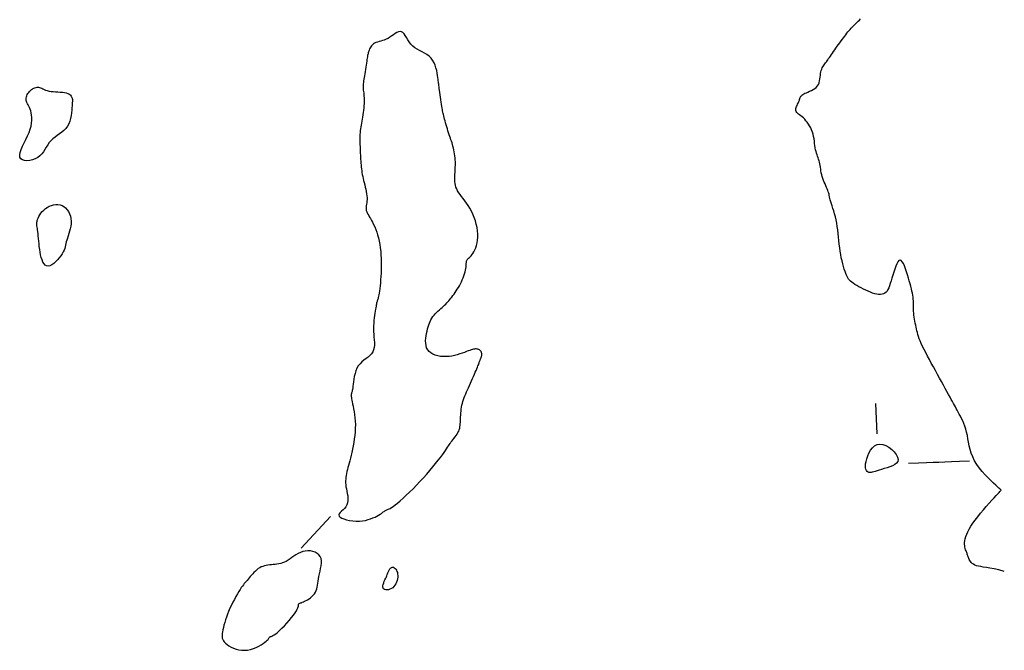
# Model space of a CAD drawing. Header units: millimetres. Extents: x 32690613 to 32693367, y 5343692 to 5344708.
# Tile 993 of 1009: x 32693333 to 32693366, y 5344541 to 5344561. Entities that reach past the tile are written whole.
import ezdxf

# ---------------------------------------------------------------- set-up
doc = ezdxf.new("R2010")
doc.units = ezdxf.units.MM
doc.header["$LTSCALE"] = 20
doc.layers.add('02-DGM_HL_491.00', color=62, linetype='Continuous')
doc.layers.add('02-DGM_HL_491.50', color=72, linetype='Continuous')

msp = doc.modelspace()

# ---------------------------------------------------------------- linework, layer by layer
at = {"layer": '02-DGM_HL_491.00', "elevation": 491, "flags": 128}
for points in [[(32693348.163, 5344553.836), (32693348.195, 5344553.888), (32693348.225, 5344553.95), (32693348.254, 5344554.019), (32693348.279, 5344554.096), (32693348.3, 5344554.179), (32693348.315, 5344554.27), (32693348.323, 5344554.366), (32693348.323, 5344554.467), (32693348.315, 5344554.574), (32693348.298, 5344554.683), (32693348.273, 5344554.794), (32693348.242, 5344554.906), (32693348.205, 5344555.015), (32693348.162, 5344555.122), (32693348.115, 5344555.224), (32693348.064, 5344555.319), (32693348.01, 5344555.407), (32693347.954, 5344555.488), (32693347.898, 5344555.563), (32693347.843, 5344555.634), (32693347.79, 5344555.7), (32693347.741, 5344555.764), (32693347.698, 5344555.826), (32693347.66, 5344555.887), (32693347.63, 5344555.948), (32693347.607, 5344556.01), (32693347.591, 5344556.071), (32693347.579, 5344556.133), (32693347.572, 5344556.193), (32693347.569, 5344556.254), (32693347.568, 5344556.313), (32693347.57, 5344556.372), (32693347.573, 5344556.43), (32693347.576, 5344556.487), (32693347.58, 5344556.543), (32693347.583, 5344556.6), (32693347.586, 5344556.658), (32693347.588, 5344556.716), (32693347.589, 5344556.776), (32693347.587, 5344556.837), (32693347.584, 5344556.901), (32693347.578, 5344556.966), (32693347.57, 5344557.031), (32693347.561, 5344557.097), (32693347.55, 5344557.162), (32693347.537, 5344557.226), (32693347.524, 5344557.288), (32693347.509, 5344557.348), (32693347.493, 5344557.404), (32693347.477, 5344557.458), (32693347.46, 5344557.511), (32693347.442, 5344557.563), (32693347.423, 5344557.616), (32693347.404, 5344557.67), (32693347.385, 5344557.726), (32693347.365, 5344557.786), (32693347.345, 5344557.85), (32693347.326, 5344557.916), (32693347.306, 5344557.984), (32693347.287, 5344558.052), (32693347.269, 5344558.119), (32693347.252, 5344558.183), (32693347.236, 5344558.242), (32693347.222, 5344558.296), (32693347.209, 5344558.344), (32693347.198, 5344558.386), (32693347.188, 5344558.426), (32693347.179, 5344558.465), (32693347.17, 5344558.505), (32693347.162, 5344558.55), (32693347.153, 5344558.599), (32693347.143, 5344558.657), (32693347.133, 5344558.724), (32693347.122, 5344558.797), (32693347.11, 5344558.876), (32693347.098, 5344558.957), (32693347.087, 5344559.037), (32693347.077, 5344559.113), (32693347.067, 5344559.184), (32693347.059, 5344559.246), (32693347.052, 5344559.299), (32693347.047, 5344559.342), (32693347.042, 5344559.381), (32693347.038, 5344559.417), (32693347.034, 5344559.454), (32693347.029, 5344559.495), (32693347.023, 5344559.542), (32693347.015, 5344559.598), (32693347.005, 5344559.666), (32693346.992, 5344559.743), (32693346.975, 5344559.827), (32693346.952, 5344559.915), (32693346.924, 5344560.003), (32693346.888, 5344560.088), (32693346.843, 5344560.168), (32693346.79, 5344560.24), (32693346.726, 5344560.301), (32693346.654, 5344560.354), (32693346.577, 5344560.4), (32693346.496, 5344560.443), (32693346.415, 5344560.485), (32693346.335, 5344560.529), (32693346.259, 5344560.578), (32693346.19, 5344560.633), (32693346.13, 5344560.698), (32693346.077, 5344560.768), (32693346.029, 5344560.84), (32693345.986, 5344560.911), (32693345.945, 5344560.976), (32693345.905, 5344561.033), (32693345.865, 5344561.076), (32693345.822, 5344561.103), (32693345.776, 5344561.11), (32693345.726, 5344561.1), (32693345.673, 5344561.077), (32693345.618, 5344561.045), (32693345.56, 5344561.005), (32693345.501, 5344560.963), (32693345.441, 5344560.922), (32693345.38, 5344560.885), (32693345.319, 5344560.855), (32693345.258, 5344560.831), (32693345.198, 5344560.812), (32693345.14, 5344560.796), (32693345.085, 5344560.781), (32693345.033, 5344560.766), (32693344.985, 5344560.749), (32693344.941, 5344560.729), (32693344.903, 5344560.704), (32693344.87, 5344560.675), (32693344.841, 5344560.644), (32693344.817, 5344560.61), (32693344.796, 5344560.574), (32693344.778, 5344560.539), (32693344.764, 5344560.504), (32693344.751, 5344560.471), (32693344.741, 5344560.441), (32693344.732, 5344560.412), (32693344.725, 5344560.382), (32693344.718, 5344560.352), (32693344.711, 5344560.319), (32693344.705, 5344560.282), (32693344.698, 5344560.24), (32693344.69, 5344560.191), (32693344.681, 5344560.135), (32693344.671, 5344560.073), (32693344.66, 5344560.006), (32693344.649, 5344559.936), (32693344.638, 5344559.865), (32693344.626, 5344559.794), (32693344.615, 5344559.725), (32693344.605, 5344559.66), (32693344.595, 5344559.599), (32693344.587, 5344559.543), (32693344.579, 5344559.491), (32693344.573, 5344559.443), (32693344.569, 5344559.397), (32693344.565, 5344559.353), (32693344.564, 5344559.311), (32693344.565, 5344559.269), (32693344.567, 5344559.227), (32693344.571, 5344559.185), (32693344.577, 5344559.141), (32693344.582, 5344559.096), (32693344.587, 5344559.048), (32693344.592, 5344558.996), (32693344.596, 5344558.941), (32693344.597, 5344558.881), (32693344.597, 5344558.816), (32693344.594, 5344558.747), (32693344.59, 5344558.674), (32693344.584, 5344558.6), (32693344.576, 5344558.525), (32693344.567, 5344558.45), (32693344.557, 5344558.376), (32693344.546, 5344558.304), (32693344.535, 5344558.236), (32693344.523, 5344558.171), (32693344.511, 5344558.107), (32693344.5, 5344558.045), (32693344.49, 5344557.985), (32693344.48, 5344557.924), (32693344.472, 5344557.863), (32693344.465, 5344557.801), (32693344.461, 5344557.737), (32693344.458, 5344557.672), (32693344.457, 5344557.606), (32693344.457, 5344557.539), (32693344.458, 5344557.471), (32693344.46, 5344557.402), (32693344.463, 5344557.333), (32693344.465, 5344557.263), (32693344.468, 5344557.194), (32693344.471, 5344557.125), (32693344.474, 5344557.056), (32693344.477, 5344556.988), (32693344.481, 5344556.921), (32693344.485, 5344556.855), (32693344.49, 5344556.79), (32693344.495, 5344556.727), (32693344.502, 5344556.666), (32693344.509, 5344556.605), (32693344.517, 5344556.545), (32693344.527, 5344556.485), (32693344.538, 5344556.424), (32693344.55, 5344556.362), (32693344.564, 5344556.297), (32693344.58, 5344556.23), (32693344.597, 5344556.16), (32693344.615, 5344556.087), (32693344.634, 5344556.013), (32693344.651, 5344555.939), (32693344.667, 5344555.865), (32693344.68, 5344555.794), (32693344.69, 5344555.725), (32693344.695, 5344555.66), (32693344.695, 5344555.6), (32693344.691, 5344555.544), (32693344.684, 5344555.493), (32693344.676, 5344555.445), (32693344.669, 5344555.4), (32693344.663, 5344555.357), (32693344.66, 5344555.317), (32693344.662, 5344555.277), (32693344.669, 5344555.239), (32693344.682, 5344555.201), (32693344.699, 5344555.162), (32693344.721, 5344555.121), (32693344.746, 5344555.077), (32693344.775, 5344555.029), (32693344.806, 5344554.977), (32693344.839, 5344554.919), (32693344.873, 5344554.855), (32693344.908, 5344554.784), (32693344.943, 5344554.707), (32693344.977, 5344554.624), (32693345.01, 5344554.535), (32693345.04, 5344554.441), (32693345.068, 5344554.342), (32693345.092, 5344554.238), (32693345.112, 5344554.129), (32693345.128, 5344554.017), (32693345.14, 5344553.902), (32693345.149, 5344553.784), (32693345.154, 5344553.665), (32693345.157, 5344553.546), (32693345.157, 5344553.426), (32693345.155, 5344553.308), (32693345.151, 5344553.192), (32693345.145, 5344553.079), (32693345.137, 5344552.97), (32693345.129, 5344552.867), (32693345.119, 5344552.77), (32693345.11, 5344552.682), (32693345.099, 5344552.603), (32693345.089, 5344552.534), (32693345.079, 5344552.477), (32693345.07, 5344552.429), (32693345.061, 5344552.39), (32693345.052, 5344552.358), (32693345.043, 5344552.331), (32693345.035, 5344552.306), (32693345.028, 5344552.283), (32693345.021, 5344552.26), (32693345.014, 5344552.236), (32693345.008, 5344552.208), (32693345.001, 5344552.177), (32693344.995, 5344552.142), (32693344.988, 5344552.102), (32693344.98, 5344552.057), (32693344.972, 5344552.005), (32693344.962, 5344551.945), (32693344.952, 5344551.879), (32693344.94, 5344551.805), (32693344.93, 5344551.726), (32693344.92, 5344551.641), (32693344.912, 5344551.553), (32693344.906, 5344551.462), (32693344.903, 5344551.37), (32693344.905, 5344551.276), (32693344.91, 5344551.183), (32693344.918, 5344551.09), (32693344.926, 5344551), (32693344.932, 5344550.912), (32693344.932, 5344550.828), (32693344.925, 5344550.749), (32693344.909, 5344550.675), (32693344.881, 5344550.608), (32693344.839, 5344550.547), (32693344.786, 5344550.492), (32693344.725, 5344550.439), (32693344.659, 5344550.388), (32693344.591, 5344550.335), (32693344.524, 5344550.278), (32693344.462, 5344550.217), (32693344.407, 5344550.147), (32693344.362, 5344550.069), (32693344.326, 5344549.984), (32693344.298, 5344549.894), (32693344.276, 5344549.803), (32693344.26, 5344549.714), (32693344.248, 5344549.629), (32693344.238, 5344549.55), (32693344.23, 5344549.482), (32693344.222, 5344549.425), (32693344.214, 5344549.379), (32693344.207, 5344549.342), (32693344.2, 5344549.312), (32693344.193, 5344549.288), (32693344.187, 5344549.269), (32693344.182, 5344549.252), (32693344.178, 5344549.235), (32693344.175, 5344549.217), (32693344.174, 5344549.198), (32693344.174, 5344549.175), (32693344.176, 5344549.147), (32693344.179, 5344549.114), (32693344.185, 5344549.074), (32693344.194, 5344549.026), (32693344.205, 5344548.969), (32693344.22, 5344548.902), (32693344.236, 5344548.826), (32693344.253, 5344548.741), (32693344.269, 5344548.648), (32693344.284, 5344548.55), (32693344.296, 5344548.445), (32693344.305, 5344548.336), (32693344.309, 5344548.223), (32693344.307, 5344548.107), (32693344.3, 5344547.989), (32693344.288, 5344547.871), (32693344.273, 5344547.754), (32693344.255, 5344547.638), (32693344.235, 5344547.526), (32693344.213, 5344547.418), (32693344.191, 5344547.315), (32693344.169, 5344547.218), (32693344.148, 5344547.127), (32693344.126, 5344547.042), (32693344.106, 5344546.962), (32693344.087, 5344546.887), (32693344.068, 5344546.815), (32693344.051, 5344546.748), (32693344.035, 5344546.683), (32693344.021, 5344546.621), (32693344.009, 5344546.561), (32693344, 5344546.502), (32693343.993, 5344546.442), (32693343.99, 5344546.382), (32693343.99, 5344546.32), (32693343.994, 5344546.255), (32693344.002, 5344546.187), (32693344.015, 5344546.115), (32693344.031, 5344546.039), (32693344.046, 5344545.962), (32693344.059, 5344545.884), (32693344.066, 5344545.807), (32693344.067, 5344545.733), (32693344.057, 5344545.661), (32693344.035, 5344545.595), (32693344, 5344545.534), (32693343.955, 5344545.479), (32693343.906, 5344545.429), (32693343.858, 5344545.382), (32693343.815, 5344545.34), (32693343.784, 5344545.3), (32693343.769, 5344545.263), (32693343.776, 5344545.227), (32693343.808, 5344545.193), (32693343.862, 5344545.161), (32693343.936, 5344545.131), (32693344.024, 5344545.106), (32693344.122, 5344545.085), (32693344.228, 5344545.071), (32693344.335, 5344545.063), (32693344.441, 5344545.063), (32693344.543, 5344545.071), (32693344.638, 5344545.086), (32693344.728, 5344545.108), (32693344.811, 5344545.134), (32693344.887, 5344545.164), (32693344.956, 5344545.195), (32693345.018, 5344545.227), (32693345.073, 5344545.258), (32693345.12, 5344545.287), (32693345.161, 5344545.314), (32693345.196, 5344545.339), (32693345.226, 5344545.361), (32693345.252, 5344545.38), (32693345.275, 5344545.397), (32693345.296, 5344545.411), (32693345.317, 5344545.423), (32693345.338, 5344545.431), (32693345.36, 5344545.439), (32693345.386, 5344545.448), (32693345.416, 5344545.461), (32693345.453, 5344545.479), (32693345.498, 5344545.505), (32693345.551, 5344545.541), (32693345.616, 5344545.589), (32693345.693, 5344545.651), (32693345.78, 5344545.725), (32693345.877, 5344545.811), (32693345.98, 5344545.907), (32693346.089, 5344546.01), (32693346.2, 5344546.121), (32693346.314, 5344546.236), (32693346.427, 5344546.355), (32693346.539, 5344546.477), (32693346.647, 5344546.599), (32693346.751, 5344546.719), (32693346.849, 5344546.836), (32693346.941, 5344546.948), (32693347.024, 5344547.053), (32693347.099, 5344547.15), (32693347.164, 5344547.236), (32693347.218, 5344547.311), (32693347.263, 5344547.375), (32693347.3, 5344547.431), (32693347.332, 5344547.48), (32693347.36, 5344547.524), (32693347.386, 5344547.564), (32693347.412, 5344547.604), (32693347.44, 5344547.643), (32693347.472, 5344547.684), (32693347.506, 5344547.727), (32693347.541, 5344547.772), (32693347.577, 5344547.818), (32693347.611, 5344547.865), (32693347.644, 5344547.912), (32693347.673, 5344547.96), (32693347.697, 5344548.007), (32693347.716, 5344548.055), (32693347.73, 5344548.103), (32693347.739, 5344548.151), (32693347.746, 5344548.201), (32693347.75, 5344548.251), (32693347.752, 5344548.304), (32693347.754, 5344548.358), (32693347.755, 5344548.415), (32693347.758, 5344548.475), (32693347.762, 5344548.537), (32693347.767, 5344548.6), (32693347.773, 5344548.665), (32693347.782, 5344548.731), (32693347.792, 5344548.796), (32693347.804, 5344548.861), (32693347.819, 5344548.925), (32693347.836, 5344548.987), (32693347.855, 5344549.049), (32693347.877, 5344549.11), (32693347.9, 5344549.171), (32693347.926, 5344549.234), (32693347.954, 5344549.298), (32693347.983, 5344549.364), (32693348.014, 5344549.433), (32693348.047, 5344549.505), (32693348.081, 5344549.58), (32693348.115, 5344549.655), (32693348.148, 5344549.731), (32693348.181, 5344549.804), (32693348.212, 5344549.875), (32693348.241, 5344549.941), (32693348.267, 5344550.002), (32693348.289, 5344550.057), (32693348.309, 5344550.105), (32693348.325, 5344550.148), (32693348.34, 5344550.185), (32693348.352, 5344550.218), (32693348.362, 5344550.247), (32693348.372, 5344550.272), (32693348.38, 5344550.295), (32693348.388, 5344550.315), (32693348.395, 5344550.333), (32693348.403, 5344550.35), (32693348.409, 5344550.366), (32693348.416, 5344550.381), (32693348.422, 5344550.397), (32693348.428, 5344550.414), (32693348.434, 5344550.431), (32693348.44, 5344550.451), (32693348.446, 5344550.471), (32693348.45, 5344550.493), (32693348.453, 5344550.515), (32693348.455, 5344550.537), (32693348.453, 5344550.56), (32693348.449, 5344550.581), (32693348.441, 5344550.602), (32693348.429, 5344550.622), (32693348.414, 5344550.641), (32693348.396, 5344550.657), (32693348.375, 5344550.672), (32693348.351, 5344550.684), (32693348.326, 5344550.694), (32693348.299, 5344550.701), (32693348.271, 5344550.704), (32693348.243, 5344550.705), (32693348.212, 5344550.702), (32693348.18, 5344550.695), (32693348.144, 5344550.686), (32693348.104, 5344550.673), (32693348.059, 5344550.657), (32693348.007, 5344550.638), (32693347.95, 5344550.617), (32693347.884, 5344550.592), (32693347.812, 5344550.566), (32693347.734, 5344550.54), (32693347.651, 5344550.515), (32693347.564, 5344550.492), (32693347.474, 5344550.473), (32693347.382, 5344550.459), (32693347.289, 5344550.452), (32693347.195, 5344550.452), (32693347.103, 5344550.46), (32693347.014, 5344550.476), (32693346.93, 5344550.5), (32693346.853, 5344550.532), (32693346.784, 5344550.573), (32693346.726, 5344550.621), (32693346.68, 5344550.678), (32693346.646, 5344550.743), (32693346.625, 5344550.815), (32693346.614, 5344550.891), (32693346.612, 5344550.971), (32693346.617, 5344551.053), (32693346.628, 5344551.134), (32693346.642, 5344551.214), (32693346.659, 5344551.291), (32693346.677, 5344551.363), (32693346.695, 5344551.43), (32693346.715, 5344551.494), (32693346.737, 5344551.553), (32693346.761, 5344551.609), (32693346.788, 5344551.663), (32693346.818, 5344551.714), (32693346.852, 5344551.763), (32693346.889, 5344551.811), (32693346.93, 5344551.857), (32693346.973, 5344551.901), (32693347.018, 5344551.945), (32693347.063, 5344551.986), (32693347.108, 5344552.027), (32693347.152, 5344552.066), (32693347.194, 5344552.104), (32693347.234, 5344552.141), (32693347.272, 5344552.177), (32693347.307, 5344552.213), (32693347.341, 5344552.249), (32693347.375, 5344552.286), (32693347.408, 5344552.324), (32693347.441, 5344552.364), (32693347.475, 5344552.407), (32693347.509, 5344552.452), (32693347.544, 5344552.5), (32693347.58, 5344552.551), (32693347.615, 5344552.604), (32693347.651, 5344552.659), (32693347.685, 5344552.718), (32693347.719, 5344552.778), (32693347.752, 5344552.841), (32693347.783, 5344552.905), (32693347.812, 5344552.971), (32693347.839, 5344553.038), (32693347.864, 5344553.103), (32693347.885, 5344553.168), (32693347.904, 5344553.229), (32693347.919, 5344553.288), (32693347.93, 5344553.342), (32693347.937, 5344553.391), (32693347.942, 5344553.436), (32693347.944, 5344553.476), (32693347.945, 5344553.511), (32693347.947, 5344553.543), (32693347.95, 5344553.572), (32693347.956, 5344553.597), (32693347.966, 5344553.619), (32693347.98, 5344553.64), (32693347.998, 5344553.659), (32693348.02, 5344553.679), (32693348.045, 5344553.701), (32693348.072, 5344553.726), (32693348.101, 5344553.756), (32693348.132, 5344553.792)], [(32693341.758, 5344541.414), (32693341.827, 5344541.476), (32693341.903, 5344541.549), (32693341.983, 5344541.631), (32693342.065, 5344541.719), (32693342.144, 5344541.808), (32693342.219, 5344541.896), (32693342.285, 5344541.979), (32693342.339, 5344542.054), (32693342.379, 5344542.118), (32693342.407, 5344542.173), (32693342.425, 5344542.217), (32693342.435, 5344542.254), (32693342.441, 5344542.284), (32693342.443, 5344542.307), (32693342.445, 5344542.326), (32693342.45, 5344542.34), (32693342.459, 5344542.351), (32693342.472, 5344542.361), (32693342.49, 5344542.369), (32693342.513, 5344542.378), (32693342.54, 5344542.387), (32693342.571, 5344542.399), (32693342.608, 5344542.413), (32693342.648, 5344542.431), (32693342.693, 5344542.454), (32693342.741, 5344542.481), (32693342.791, 5344542.513), (32693342.84, 5344542.549), (32693342.887, 5344542.589), (32693342.931, 5344542.632), (32693342.971, 5344542.679), (32693343.004, 5344542.729), (32693343.029, 5344542.781), (32693343.049, 5344542.837), (32693343.063, 5344542.896), (32693343.074, 5344542.959), (32693343.083, 5344543.025), (32693343.093, 5344543.096), (32693343.103, 5344543.171), (32693343.117, 5344543.25), (32693343.134, 5344543.334), (32693343.153, 5344543.421), (32693343.172, 5344543.509), (32693343.187, 5344543.597), (32693343.195, 5344543.682), (32693343.195, 5344543.762), (32693343.184, 5344543.836), (32693343.158, 5344543.902), (32693343.116, 5344543.958), (32693343.061, 5344544.004), (32693342.994, 5344544.04), (32693342.918, 5344544.066), (32693342.837, 5344544.081), (32693342.752, 5344544.086), (32693342.667, 5344544.08), (32693342.585, 5344544.063), (32693342.507, 5344544.036), (32693342.433, 5344544.001), (32693342.363, 5344543.96), (32693342.296, 5344543.914), (32693342.232, 5344543.868), (32693342.17, 5344543.822), (32693342.108, 5344543.779), (32693342.047, 5344543.742), (32693341.985, 5344543.712), (32693341.924, 5344543.689), (32693341.862, 5344543.671), (32693341.801, 5344543.658), (32693341.74, 5344543.649), (32693341.679, 5344543.642), (32693341.619, 5344543.636), (32693341.56, 5344543.63), (32693341.502, 5344543.624), (32693341.444, 5344543.616), (32693341.388, 5344543.606), (32693341.333, 5344543.594), (32693341.279, 5344543.578), (32693341.226, 5344543.557), (32693341.175, 5344543.532), (32693341.126, 5344543.502), (32693341.078, 5344543.466), (32693341.032, 5344543.425), (32693340.987, 5344543.381), (32693340.945, 5344543.335), (32693340.904, 5344543.288), (32693340.865, 5344543.242), (32693340.829, 5344543.197), (32693340.795, 5344543.156), (32693340.762, 5344543.118), (32693340.732, 5344543.083), (32693340.702, 5344543.049), (32693340.671, 5344543.013), (32693340.64, 5344542.974), (32693340.607, 5344542.931), (32693340.571, 5344542.88), (32693340.532, 5344542.821), (32693340.488, 5344542.752), (32693340.442, 5344542.674), (32693340.393, 5344542.588), (32693340.344, 5344542.496), (32693340.294, 5344542.401), (32693340.246, 5344542.302), (32693340.2, 5344542.203), (32693340.157, 5344542.103), (32693340.118, 5344542.006), (32693340.084, 5344541.912), (32693340.053, 5344541.82), (32693340.027, 5344541.733), (32693340.004, 5344541.649), (32693339.985, 5344541.571), (32693339.969, 5344541.499), (32693339.957, 5344541.432), (32693339.948, 5344541.373), (32693339.942, 5344541.319), (32693339.942, 5344541.269), (32693339.949, 5344541.224), (32693339.962, 5344541.181), (32693339.983, 5344541.139), (32693340.014, 5344541.099), (32693340.055, 5344541.057), (32693340.107, 5344541.014), (32693340.168, 5344540.972), (32693340.239, 5344540.932), (32693340.317, 5344540.895), (32693340.401, 5344540.865), (32693340.49, 5344540.841), (32693340.584, 5344540.828), (32693340.679, 5344540.825), (32693340.776, 5344540.835), (32693340.873, 5344540.856), (32693340.967, 5344540.886), (32693341.058, 5344540.922), (32693341.143, 5344540.962), (32693341.22, 5344541.005), (32693341.288, 5344541.047), (32693341.344, 5344541.088), (32693341.389, 5344541.124), (32693341.422, 5344541.156), (32693341.447, 5344541.184), (32693341.465, 5344541.207), (32693341.477, 5344541.227), (32693341.487, 5344541.244), (32693341.495, 5344541.256), (32693341.504, 5344541.265), (32693341.516, 5344541.271), (32693341.531, 5344541.276), (32693341.551, 5344541.283), (32693341.577, 5344541.292), (32693341.61, 5344541.308), (32693341.65, 5344541.332), (32693341.699, 5344541.367)], [(32693345.416, 5344543.457), (32693345.429, 5344543.478), (32693345.443, 5344543.498), (32693345.46, 5344543.516), (32693345.478, 5344543.532), (32693345.497, 5344543.544), (32693345.518, 5344543.551), (32693345.54, 5344543.552), (32693345.563, 5344543.546), (32693345.586, 5344543.532), (32693345.61, 5344543.512), (32693345.632, 5344543.485), (32693345.653, 5344543.452), (32693345.671, 5344543.414), (32693345.686, 5344543.371), (32693345.696, 5344543.324), (32693345.701, 5344543.273), (32693345.7, 5344543.22), (32693345.693, 5344543.165), (32693345.68, 5344543.11), (32693345.662, 5344543.056), (32693345.638, 5344543.005), (32693345.608, 5344542.957), (32693345.573, 5344542.914), (32693345.533, 5344542.877), (32693345.489, 5344542.848), (32693345.441, 5344542.827), (32693345.393, 5344542.813), (32693345.346, 5344542.808), (32693345.303, 5344542.81), (32693345.266, 5344542.82), (32693345.236, 5344542.838), (32693345.217, 5344542.865), (32693345.209, 5344542.9), (32693345.211, 5344542.941), (32693345.221, 5344542.987), (32693345.238, 5344543.036), (32693345.258, 5344543.087), (32693345.281, 5344543.137), (32693345.304, 5344543.186), (32693345.325, 5344543.231), (32693345.342, 5344543.271), (32693345.356, 5344543.306), (32693345.368, 5344543.337), (32693345.378, 5344543.365), (32693345.387, 5344543.39), (32693345.396, 5344543.413), (32693345.405, 5344543.435)]]:
    msp.add_lwpolyline(points, close=True, dxfattribs=at)
msp.add_lwpolyline([(32693342.53, 5344544.178), (32693343.49, 5344545.216)], dxfattribs=at)
at = {"layer": '02-DGM_HL_491.50', "elevation": 491.5, "flags": 128}
for points in [[(32693365.578, 5344543.41), (32693365.4, 5344543.459), (32693365.244, 5344543.495), (32693365.108, 5344543.521), (32693364.991, 5344543.54), (32693364.89, 5344543.555), (32693364.803, 5344543.568), (32693364.73, 5344543.581), (32693364.667, 5344543.597), (32693364.613, 5344543.618), (32693364.567, 5344543.644), (32693364.529, 5344543.673), (32693364.497, 5344543.705), (32693364.47, 5344543.739), (32693364.449, 5344543.772), (32693364.431, 5344543.806), (32693364.416, 5344543.838), (32693364.403, 5344543.867), (32693364.392, 5344543.895), (32693364.382, 5344543.921), (32693364.373, 5344543.947), (32693364.364, 5344543.973), (32693364.355, 5344543.999), (32693364.346, 5344544.027), (32693364.335, 5344544.057), (32693364.323, 5344544.089), (32693364.31, 5344544.124), (32693364.297, 5344544.162), (32693364.287, 5344544.204), (32693364.279, 5344544.25), (32693364.274, 5344544.301), (32693364.275, 5344544.356), (32693364.282, 5344544.416), (32693364.296, 5344544.482), (32693364.317, 5344544.553), (32693364.346, 5344544.63), (32693364.383, 5344544.712), (32693364.429, 5344544.8), (32693364.484, 5344544.893), (32693364.548, 5344544.992), (32693364.622, 5344545.096), (32693364.706, 5344545.206), (32693364.797, 5344545.319), (32693364.891, 5344545.431), (32693364.987, 5344545.541), (32693365.08, 5344545.646), (32693365.167, 5344545.743), (32693365.246, 5344545.829), (32693365.313, 5344545.902), (32693365.366, 5344545.959), (32693365.406, 5344546.002), (32693365.434, 5344546.032), (32693365.453, 5344546.053), (32693365.465, 5344546.066), (32693365.471, 5344546.072), (32693365.473, 5344546.075), (32693365.473, 5344546.075), (32693365.473, 5344546.075), (32693365.471, 5344546.078), (32693365.464, 5344546.084), (32693365.452, 5344546.095), (32693365.431, 5344546.114), (32693365.4, 5344546.143), (32693365.357, 5344546.183), (32693365.3, 5344546.236), (32693365.228, 5344546.303), (32693365.143, 5344546.383), (32693365.05, 5344546.475), (32693364.953, 5344546.576), (32693364.856, 5344546.685), (32693364.762, 5344546.801), (32693364.676, 5344546.92), (32693364.602, 5344547.042), (32693364.542, 5344547.164), (32693364.495, 5344547.287), (32693364.458, 5344547.409), (32693364.43, 5344547.528), (32693364.407, 5344547.646), (32693364.386, 5344547.76), (32693364.366, 5344547.871), (32693364.343, 5344547.977), (32693364.316, 5344548.077), (32693364.284, 5344548.173), (32693364.25, 5344548.262), (32693364.214, 5344548.347), (32693364.176, 5344548.426), (32693364.139, 5344548.5), (32693364.102, 5344548.569), (32693364.067, 5344548.633), (32693364.035, 5344548.692), (32693364.004, 5344548.748), (32693363.974, 5344548.803), (32693363.944, 5344548.858), (32693363.912, 5344548.915), (32693363.878, 5344548.978), (32693363.84, 5344549.046), (32693363.798, 5344549.123), (32693363.75, 5344549.21), (32693363.698, 5344549.305), (32693363.641, 5344549.408), (32693363.581, 5344549.518), (32693363.518, 5344549.632), (32693363.453, 5344549.751), (32693363.386, 5344549.872), (32693363.319, 5344549.994), (32693363.252, 5344550.116), (32693363.185, 5344550.237), (32693363.121, 5344550.356), (32693363.059, 5344550.472), (32693363.001, 5344550.584), (32693362.947, 5344550.69), (32693362.898, 5344550.789), (32693362.855, 5344550.881), (32693362.82, 5344550.965), (32693362.79, 5344551.041), (32693362.765, 5344551.112), (32693362.745, 5344551.178), (32693362.728, 5344551.24), (32693362.713, 5344551.301), (32693362.7, 5344551.362), (32693362.687, 5344551.423), (32693362.674, 5344551.486), (32693362.661, 5344551.55), (32693362.648, 5344551.616), (32693362.636, 5344551.682), (32693362.625, 5344551.748), (32693362.616, 5344551.813), (32693362.608, 5344551.877), (32693362.603, 5344551.939), (32693362.6, 5344551.998), (32693362.599, 5344552.056), (32693362.599, 5344552.112), (32693362.599, 5344552.168), (32693362.599, 5344552.224), (32693362.598, 5344552.281), (32693362.594, 5344552.34), (32693362.588, 5344552.401), (32693362.579, 5344552.464), (32693362.566, 5344552.532), (32693362.551, 5344552.603), (32693362.532, 5344552.678), (32693362.511, 5344552.757), (32693362.487, 5344552.842), (32693362.461, 5344552.932), (32693362.433, 5344553.028), (32693362.403, 5344553.13), (32693362.372, 5344553.232), (32693362.339, 5344553.332), (32693362.305, 5344553.424), (32693362.271, 5344553.503), (32693362.235, 5344553.565), (32693362.199, 5344553.605), (32693362.163, 5344553.618), (32693362.126, 5344553.602), (32693362.09, 5344553.559), (32693362.054, 5344553.495), (32693362.019, 5344553.415), (32693361.986, 5344553.322), (32693361.953, 5344553.223), (32693361.923, 5344553.122), (32693361.894, 5344553.024), (32693361.867, 5344552.933), (32693361.842, 5344552.85), (32693361.817, 5344552.776), (32693361.792, 5344552.709), (32693361.764, 5344552.652), (32693361.735, 5344552.603), (32693361.701, 5344552.562), (32693361.663, 5344552.531), (32693361.62, 5344552.509), (32693361.571, 5344552.496), (32693361.518, 5344552.49), (32693361.46, 5344552.492), (32693361.397, 5344552.501), (32693361.331, 5344552.516), (32693361.262, 5344552.537), (32693361.189, 5344552.563), (32693361.114, 5344552.593), (32693361.037, 5344552.627), (32693360.961, 5344552.664), (32693360.886, 5344552.703), (32693360.813, 5344552.743), (32693360.745, 5344552.782), (32693360.683, 5344552.821), (32693360.627, 5344552.858), (32693360.58, 5344552.892), (32693360.54, 5344552.925), (32693360.505, 5344552.958), (32693360.476, 5344552.994), (32693360.45, 5344553.032), (32693360.426, 5344553.075), (32693360.404, 5344553.124), (32693360.381, 5344553.182), (32693360.357, 5344553.248), (32693360.333, 5344553.323), (32693360.307, 5344553.405), (32693360.283, 5344553.495), (32693360.259, 5344553.591), (32693360.236, 5344553.692), (32693360.215, 5344553.798), (32693360.197, 5344553.908), (32693360.182, 5344554.022), (32693360.168, 5344554.137), (32693360.156, 5344554.255), (32693360.145, 5344554.372), (32693360.133, 5344554.49), (32693360.119, 5344554.605), (32693360.104, 5344554.719), (32693360.086, 5344554.83), (32693360.064, 5344554.936), (32693360.04, 5344555.038), (32693360.014, 5344555.135), (32693359.987, 5344555.227), (32693359.96, 5344555.313), (32693359.935, 5344555.393), (32693359.912, 5344555.465), (32693359.892, 5344555.531), (32693359.876, 5344555.589), (32693359.863, 5344555.641), (32693359.852, 5344555.688), (32693359.842, 5344555.732), (32693359.833, 5344555.774), (32693359.822, 5344555.816), (32693359.809, 5344555.858), (32693359.794, 5344555.902), (32693359.775, 5344555.95), (32693359.752, 5344556.002), (32693359.728, 5344556.056), (32693359.702, 5344556.113), (32693359.677, 5344556.171), (32693359.652, 5344556.231), (32693359.629, 5344556.292), (32693359.609, 5344556.354), (32693359.593, 5344556.416), (32693359.58, 5344556.477), (32693359.569, 5344556.539), (32693359.56, 5344556.599), (32693359.551, 5344556.658), (32693359.543, 5344556.715), (32693359.533, 5344556.77), (32693359.522, 5344556.823), (32693359.508, 5344556.874), (32693359.493, 5344556.922), (32693359.476, 5344556.97), (32693359.458, 5344557.019), (32693359.441, 5344557.068), (32693359.424, 5344557.12), (32693359.408, 5344557.176), (32693359.394, 5344557.235), (32693359.383, 5344557.3), (32693359.372, 5344557.368), (32693359.362, 5344557.441), (32693359.352, 5344557.515), (32693359.341, 5344557.591), (32693359.327, 5344557.666), (32693359.31, 5344557.741), (32693359.288, 5344557.815), (32693359.262, 5344557.885), (32693359.232, 5344557.953), (32693359.197, 5344558.017), (32693359.16, 5344558.077), (32693359.12, 5344558.134), (32693359.078, 5344558.186), (32693359.036, 5344558.233), (32693358.992, 5344558.276), (32693358.949, 5344558.313), (32693358.908, 5344558.347), (32693358.868, 5344558.377), (32693358.832, 5344558.405), (32693358.801, 5344558.432), (32693358.775, 5344558.459), (32693358.755, 5344558.487), (32693358.744, 5344558.516), (32693358.74, 5344558.549), (32693358.744, 5344558.583), (32693358.754, 5344558.619), (32693358.768, 5344558.655), (32693358.784, 5344558.69), (32693358.801, 5344558.725), (32693358.818, 5344558.757), (32693358.833, 5344558.787), (32693358.845, 5344558.812), (32693358.854, 5344558.835), (32693358.861, 5344558.855), (32693358.866, 5344558.873), (32693358.87, 5344558.889), (32693358.874, 5344558.905), (32693358.878, 5344558.92), (32693358.883, 5344558.936), (32693358.89, 5344558.952), (32693358.898, 5344558.969), (32693358.91, 5344558.987), (32693358.926, 5344559.005), (32693358.947, 5344559.024), (32693358.973, 5344559.044), (32693359.005, 5344559.064), (32693359.044, 5344559.084), (32693359.091, 5344559.105), (32693359.143, 5344559.127), (32693359.198, 5344559.15), (32693359.255, 5344559.177), (32693359.311, 5344559.207), (32693359.364, 5344559.241), (32693359.412, 5344559.28), (32693359.452, 5344559.325), (32693359.483, 5344559.376), (32693359.506, 5344559.433), (32693359.523, 5344559.493), (32693359.534, 5344559.554), (32693359.543, 5344559.617), (32693359.55, 5344559.677), (32693359.558, 5344559.735), (32693359.567, 5344559.788), (32693359.579, 5344559.836), (32693359.594, 5344559.878), (32693359.612, 5344559.916), (32693359.632, 5344559.951), (32693359.653, 5344559.984), (32693359.675, 5344560.015), (32693359.699, 5344560.046), (32693359.722, 5344560.078), (32693359.746, 5344560.111), (32693359.77, 5344560.146), (32693359.795, 5344560.182), (32693359.821, 5344560.221), (32693359.848, 5344560.263), (32693359.878, 5344560.307), (32693359.909, 5344560.354), (32693359.943, 5344560.403), (32693359.98, 5344560.456), (32693360.019, 5344560.512), (32693360.061, 5344560.569), (32693360.103, 5344560.627), (32693360.145, 5344560.686), (32693360.188, 5344560.744), (32693360.23, 5344560.801), (32693360.27, 5344560.855), (32693360.309, 5344560.908), (32693360.346, 5344560.958), (32693360.382, 5344561.005), (32693360.417, 5344561.051), (32693360.452, 5344561.095), (32693360.486, 5344561.137), (32693360.521, 5344561.177), (32693360.556, 5344561.217), (32693360.593, 5344561.255), (32693360.63, 5344561.293), (32693360.669, 5344561.331), (32693360.708, 5344561.369), (32693360.747, 5344561.407), (32693360.787, 5344561.446), (32693360.827, 5344561.487), (32693360.867, 5344561.529)], [(32693361.359, 5344548.917), (32693361.399, 5344547.917)], [(32693362.437, 5344546.957), (32693362.769, 5344546.97), (32693363.03, 5344546.98), (32693363.245, 5344546.989), (32693363.436, 5344546.996), (32693363.627, 5344547.004), (32693363.842, 5344547.012), (32693364.104, 5344547.022), (32693364.435, 5344547.035)]]:
    msp.add_lwpolyline(points, dxfattribs=at)
for points in [[(32693335.026, 5344558.678), (32693335.022, 5344558.609), (32693335.016, 5344558.53), (32693335.007, 5344558.443), (32693334.994, 5344558.352), (32693334.976, 5344558.26), (32693334.95, 5344558.168), (32693334.916, 5344558.081), (32693334.872, 5344558.002), (32693334.819, 5344557.931), (32693334.756, 5344557.868), (32693334.688, 5344557.811), (32693334.615, 5344557.758), (32693334.542, 5344557.706), (32693334.469, 5344557.652), (32693334.399, 5344557.596), (32693334.336, 5344557.535), (32693334.279, 5344557.467), (32693334.229, 5344557.393), (32693334.181, 5344557.317), (32693334.134, 5344557.24), (32693334.084, 5344557.165), (32693334.03, 5344557.095), (32693333.969, 5344557.031), (32693333.899, 5344556.976), (32693333.817, 5344556.931), (32693333.729, 5344556.899), (32693333.637, 5344556.88), (32693333.548, 5344556.873), (32693333.467, 5344556.881), (32693333.397, 5344556.903), (32693333.345, 5344556.941), (32693333.314, 5344556.994), (32693333.309, 5344557.064), (32693333.325, 5344557.148), (32693333.359, 5344557.243), (32693333.405, 5344557.347), (32693333.458, 5344557.457), (32693333.515, 5344557.571), (32693333.569, 5344557.686), (32693333.617, 5344557.799), (32693333.654, 5344557.907), (32693333.68, 5344558.011), (32693333.697, 5344558.11), (32693333.705, 5344558.203), (32693333.706, 5344558.29), (32693333.7, 5344558.371), (32693333.688, 5344558.444), (32693333.672, 5344558.51), (32693333.653, 5344558.568), (32693333.631, 5344558.619), (32693333.607, 5344558.665), (32693333.585, 5344558.706), (32693333.563, 5344558.744), (32693333.544, 5344558.78), (32693333.529, 5344558.816), (32693333.52, 5344558.851), (32693333.516, 5344558.888), (32693333.519, 5344558.926), (32693333.527, 5344558.965), (32693333.54, 5344559.003), (32693333.558, 5344559.041), (32693333.579, 5344559.078), (32693333.605, 5344559.114), (32693333.633, 5344559.147), (32693333.665, 5344559.179), (32693333.698, 5344559.207), (32693333.733, 5344559.231), (32693333.77, 5344559.252), (32693333.807, 5344559.268), (32693333.845, 5344559.279), (32693333.883, 5344559.284), (32693333.92, 5344559.284), (32693333.956, 5344559.277), (32693333.993, 5344559.265), (32693334.03, 5344559.249), (32693334.07, 5344559.231), (32693334.113, 5344559.211), (32693334.16, 5344559.192), (32693334.213, 5344559.174), (32693334.272, 5344559.159), (32693334.339, 5344559.147), (32693334.411, 5344559.139), (32693334.486, 5344559.133), (32693334.562, 5344559.128), (32693334.637, 5344559.123), (32693334.709, 5344559.117), (32693334.775, 5344559.109), (32693334.833, 5344559.097), (32693334.882, 5344559.082), (32693334.922, 5344559.063), (32693334.954, 5344559.041), (32693334.979, 5344559.018), (32693334.998, 5344558.994), (32693335.012, 5344558.97), (32693335.021, 5344558.946), (32693335.028, 5344558.925), (32693335.033, 5344558.906), (32693335.036, 5344558.887), (32693335.037, 5344558.867), (32693335.037, 5344558.844), (32693335.035, 5344558.815), (32693335.033, 5344558.78), (32693335.03, 5344558.734)], [(32693334.153, 5344555.304), (32693334.214, 5344555.345), (32693334.279, 5344555.38), (32693334.348, 5344555.409), (32693334.419, 5344555.429), (32693334.491, 5344555.44), (32693334.562, 5344555.441), (32693334.631, 5344555.431), (32693334.697, 5344555.408), (32693334.758, 5344555.373), (32693334.814, 5344555.327), (32693334.863, 5344555.27), (32693334.906, 5344555.205), (32693334.942, 5344555.133), (32693334.969, 5344555.055), (32693334.987, 5344554.975), (32693334.995, 5344554.892), (32693334.993, 5344554.808), (32693334.983, 5344554.725), (32693334.967, 5344554.643), (32693334.945, 5344554.563), (32693334.921, 5344554.486), (32693334.896, 5344554.411), (32693334.873, 5344554.341), (32693334.852, 5344554.275), (32693334.836, 5344554.214), (32693334.823, 5344554.157), (32693334.811, 5344554.103), (32693334.799, 5344554.05), (32693334.783, 5344553.997), (32693334.764, 5344553.943), (32693334.738, 5344553.886), (32693334.703, 5344553.824), (32693334.659, 5344553.758), (32693334.607, 5344553.689), (32693334.549, 5344553.622), (32693334.487, 5344553.558), (32693334.423, 5344553.503), (32693334.359, 5344553.459), (32693334.298, 5344553.429), (32693334.241, 5344553.417), (32693334.19, 5344553.425), (32693334.145, 5344553.452), (32693334.106, 5344553.495), (32693334.072, 5344553.552), (32693334.042, 5344553.621), (32693334.017, 5344553.699), (32693333.996, 5344553.784), (32693333.978, 5344553.874), (32693333.964, 5344553.966), (32693333.952, 5344554.058), (32693333.942, 5344554.15), (32693333.933, 5344554.24), (32693333.926, 5344554.326), (32693333.919, 5344554.408), (32693333.912, 5344554.482), (32693333.904, 5344554.549), (32693333.896, 5344554.607), (32693333.888, 5344554.657), (32693333.88, 5344554.701), (32693333.874, 5344554.742), (32693333.87, 5344554.78), (32693333.87, 5344554.817), (32693333.873, 5344554.856), (32693333.881, 5344554.898), (32693333.895, 5344554.945), (32693333.914, 5344554.995), (32693333.939, 5344555.048), (32693333.97, 5344555.101), (32693334.007, 5344555.155), (32693334.049, 5344555.208), (32693334.098, 5344555.257)], [(32693362.098, 5344547.083), (32693362.086, 5344547.016), (32693362.048, 5344546.959), (32693361.988, 5344546.911), (32693361.912, 5344546.871), (32693361.826, 5344546.836), (32693361.734, 5344546.807), (32693361.642, 5344546.78), (32693361.555, 5344546.756), (32693361.478, 5344546.732), (32693361.41, 5344546.71), (32693361.35, 5344546.69), (32693361.298, 5344546.673), (32693361.252, 5344546.66), (32693361.211, 5344546.653), (32693361.175, 5344546.651), (32693361.142, 5344546.656), (32693361.112, 5344546.67), (32693361.085, 5344546.691), (32693361.062, 5344546.721), (32693361.044, 5344546.76), (32693361.033, 5344546.809), (32693361.028, 5344546.867), (32693361.032, 5344546.935), (32693361.045, 5344547.014), (32693361.067, 5344547.103), (32693361.1, 5344547.197), (32693361.142, 5344547.291), (32693361.194, 5344547.381), (32693361.255, 5344547.461), (32693361.326, 5344547.525), (32693361.406, 5344547.569), (32693361.495, 5344547.588), (32693361.592, 5344547.577), (32693361.693, 5344547.54), (32693361.794, 5344547.483), (32693361.887, 5344547.412), (32693361.97, 5344547.331), (32693362.036, 5344547.245), (32693362.08, 5344547.161)]]:
    msp.add_lwpolyline(points, close=True, dxfattribs=at)

doc.saveas('drawing.dxf')
